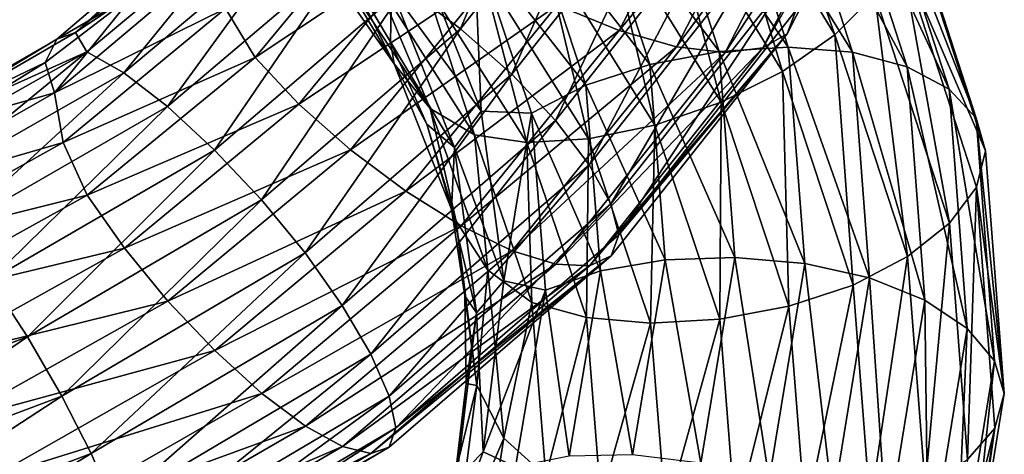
# Model space of a CAD drawing. Header units: metres. Extents: x -109 to 109, y -452 to 89.
# Tile 398 of 656: x 8.93 to 18.99, y -31.14 to -26.7. Entities that reach past the tile are written whole.
import ezdxf

# ---------------------------------------------------------------- set-up
doc = ezdxf.new("R2010")
doc.units = ezdxf.units.M
doc.layers.add('solid_K244270000C71_000_01', color=7, linetype='CONTINUOUS')

msp = doc.modelspace()

# ---------------------------------------------------------------- linework, layer by layer
at = {"layer": 'solid_K244270000C71_000_01'}
for points in [[(16.353844, -24.276108, 788.834961), (15.973464, -24.75016, 789.169067), (17.256941, -26.854408, 787.010132)], [(17.667885, -26.444099, 786.64209), (16.353844, -24.276108, 788.834961), (17.256941, -26.854408, 787.010132)], [(18.044962, -24.343645, 760.178589), (17.779602, -24.533049, 760.735596), (16.523682, -26.988791, 758.844543)], [(16.770298, -26.845791, 758.27478), (18.044962, -24.343645, 760.178589), (16.523682, -26.988791, 758.844543)], [(16.861301, -26.608025, 757.71991), (18.044962, -24.343645, 760.178589), (16.770298, -26.845791, 758.27478)], [(12.867342, -26.368595, 754.577698), (14.413342, -24.43206, 756.141663), (13.432922, -26.794613, 754.45813)], [(14.413342, -24.43206, 756.141663), (15.046877, -24.762228, 756.067932), (13.432922, -26.794613, 754.45813)], [(17.779602, -24.533049, 760.735596), (17.366058, -24.647419, 761.243652), (16.139351, -27.034924, 759.377991)], [(16.523682, -26.988791, 758.844543), (17.779602, -24.533049, 760.735596), (16.139351, -27.034924, 759.377991)], [(15.053052, -26.811211, 760.182617), (16.197193, -24.608395, 761.965637), (14.419746, -26.553902, 760.402588)], [(16.829018, -24.67514, 761.664734), (16.197193, -24.608395, 761.965637), (15.053052, -26.811211, 760.182617)], [(17.366058, -24.647419, 761.243652), (16.829018, -24.67514, 761.664734), (15.640246, -26.976776, 759.835693)], [(16.139351, -27.034924, 759.377991), (17.366058, -24.647419, 761.243652), (15.640246, -26.976776, 759.835693)], [(15.640246, -26.976776, 759.835693), (16.829018, -24.67514, 761.664734), (15.053052, -26.811211, 760.182617)], [(15.973464, -24.75016, 789.169067), (15.479489, -25.205429, 789.362427), (16.723274, -27.230099, 787.250854)], [(17.256941, -26.854408, 787.010132), (15.973464, -24.75016, 789.169067), (16.723274, -27.230099, 787.250854)], [(13.432922, -26.794613, 754.45813), (15.046877, -24.762228, 756.067932), (13.957747, -27.258295, 754.489624)], [(15.046877, -24.762228, 756.067932), (15.634759, -25.13838, 756.143799), (13.957747, -27.258295, 754.489624)], [(15.411411, -24.995384, 783.042908), (16.088816, -24.849266, 783.233704), (16.782438, -26.982864, 781.150574)], [(16.088816, -24.849266, 783.233704), (16.717407, -24.806583, 783.555786), (17.438129, -27.03351, 781.408264)], [(16.782438, -26.982864, 781.150574), (16.088816, -24.849266, 783.233704), (17.438129, -27.03351, 781.408264)], [(16.717407, -24.806583, 783.555786), (17.252174, -24.876984, 783.995178), (17.995953, -27.181082, 781.790527)], [(17.438129, -27.03351, 781.408264), (16.717407, -24.806583, 783.555786), (17.995953, -27.181082, 781.790527)], [(17.252174, -24.876984, 783.995178), (17.664467, -25.050577, 784.517334), (18.426018, -27.41164, 782.26593)], [(17.995953, -27.181082, 781.790527), (17.252174, -24.876984, 783.995178), (18.426018, -27.41164, 782.26593)], [(14.734252, -25.230701, 782.99176), (15.411411, -24.995384, 783.042908), (16.07583, -27.026419, 781.027039)], [(16.07583, -27.026419, 781.027039), (15.411411, -24.995384, 783.042908), (16.782438, -26.982864, 781.150574)], [(17.664467, -25.050577, 784.517334), (17.92975, -25.312246, 785.082397), (18.70274, -27.706812, 782.797546)], [(18.426018, -27.41164, 782.26593), (17.664467, -25.050577, 784.517334), (18.70274, -27.706812, 782.797546)], [(13.957747, -27.258295, 754.489624), (15.634759, -25.13838, 756.143799), (14.404237, -27.730936, 754.678101)], [(15.634759, -25.13838, 756.143799), (16.134895, -25.538258, 756.372314), (14.404237, -27.730936, 754.678101)], [(14.106397, -25.541325, 783.088562), (14.734252, -25.230701, 782.99176), (15.369476, -27.157583, 781.041504)], [(15.369476, -27.157583, 781.041504), (14.734252, -25.230701, 782.99176), (16.07583, -27.026419, 781.027039)], [(15.479489, -25.205429, 789.362427), (14.898331, -25.60968, 789.39447), (16.095419, -27.543289, 787.341248)], [(16.723274, -27.230099, 787.250854), (15.479489, -25.205429, 789.362427), (16.095419, -27.543289, 787.341248)], [(17.92975, -25.312246, 785.082397), (18.018467, -25.635027, 785.6604), (18.79883, -28.038931, 783.355957)], [(18.70274, -27.706812, 782.797546), (17.92975, -25.312246, 785.082397), (18.79883, -28.038931, 783.355957)], [(9.498216, -26.833576, 755.092834), (10.912165, -25.532448, 756.997681), (11.135231, -25.429491, 756.408447)], [(9.498216, -26.833576, 755.092834), (11.135231, -25.429491, 756.408447), (11.332185, -25.600325, 755.711121)], [(11.030293, -26.588301, 758.42749), (11.336164, -27.086067, 758.715454), (12.698195, -25.441622, 760.192505)], [(13.19833, -25.847258, 760.415894), (12.698195, -25.441622, 760.192505), (11.336164, -27.086067, 758.715454)], [(10.912165, -25.532448, 756.997681), (9.307951, -26.899269, 755.693481), (10.100669, -26.435699, 756.917725)], [(9.498216, -26.833576, 755.092834), (9.307951, -26.899269, 755.693481), (10.912165, -25.532448, 756.997681)], [(13.572731, -25.911121, 783.334778), (14.106397, -25.541325, 783.088562), (14.714553, -27.370102, 781.197693)], [(14.714553, -27.370102, 781.197693), (14.106397, -25.541325, 783.088562), (15.369476, -27.157583, 781.041504)], [(14.404237, -27.730936, 754.678101), (16.134895, -25.538258, 756.372314), (14.748468, -28.182676, 755.002319)], [(16.134895, -25.538258, 756.372314), (16.520485, -25.935833, 756.72998), (14.748468, -28.182676, 755.002319)], [(9.498216, -26.833576, 755.092834), (11.332185, -25.600325, 755.711121), (9.6162, -27.029989, 754.392334)], [(9.6162, -27.029989, 754.392334), (11.332185, -25.600325, 755.711121), (9.9943, -27.243637, 753.873108)], [(11.332185, -25.600325, 755.711121), (11.777755, -25.74489, 755.219604), (9.9943, -27.243637, 753.873108)], [(14.898331, -25.60968, 789.39447), (14.271534, -25.939989, 789.272949), (15.41826, -27.777346, 787.284485)], [(16.095419, -27.543289, 787.341248), (14.898331, -25.60968, 789.39447), (15.41826, -27.777346, 787.284485)], [(18.79883, -28.038931, 783.355957), (18.018467, -25.635027, 785.6604), (17.931578, -26.029806, 786.176514)], [(9.9943, -27.243637, 753.873108), (11.777755, -25.74489, 755.219604), (10.439132, -27.587612, 753.455383)], [(11.777755, -25.74489, 755.219604), (12.301966, -26.008991, 754.835815), (10.439132, -27.587612, 753.455383)], [(12.756482, -27.152674, 785.573975), (11.724021, -25.679127, 787.292908), (12.236526, -26.121529, 785.812073)], [(12.120016, -26.086327, 787.671082), (11.724021, -25.679127, 787.292908), (12.756482, -27.152674, 785.573975)], [(11.782654, -27.564106, 758.898254), (13.19833, -25.847258, 760.415894), (11.336164, -27.086067, 758.715454)], [(13.786212, -26.225567, 760.484253), (13.19833, -25.847258, 760.415894), (11.782654, -27.564106, 758.898254)], [(13.645908, -27.634281, 782.279358), (12.988926, -25.974195, 784.079956), (13.572731, -25.911121, 783.334778)], [(14.15788, -27.654867, 781.492981), (13.572731, -25.911121, 783.334778), (14.714553, -27.370102, 781.197693)], [(13.645908, -27.634281, 782.279358), (13.572731, -25.911121, 783.334778), (14.15788, -27.654867, 781.492981)], [(14.271534, -25.939989, 789.272949), (13.644511, -26.176151, 789.01239), (14.740855, -27.918827, 787.09021)], [(15.41826, -27.777346, 787.284485), (14.271534, -25.939989, 789.272949), (14.740855, -27.918827, 787.09021)], [(14.748468, -28.182676, 755.002319), (16.520485, -25.935833, 756.72998), (14.969961, -28.583437, 755.434753)], [(16.520485, -25.935833, 756.72998), (16.768589, -26.304148, 757.187134), (14.969961, -28.583437, 755.434753)], [(10.439132, -27.587612, 753.455383), (12.301966, -26.008991, 754.835815), (10.918895, -28.032173, 753.159302)], [(12.301966, -26.008991, 754.835815), (12.867342, -26.368595, 754.577698), (10.918895, -28.032173, 753.159302)], [(13.645908, -27.634281, 782.279358), (12.728665, -26.390766, 784.541077), (12.988926, -25.974195, 784.079956)], [(17.931578, -26.029806, 786.176514), (17.667885, -26.444099, 786.64209), (18.429583, -28.777712, 784.361328)], [(18.704645, -28.410086, 783.876282), (17.931578, -26.029806, 786.176514), (18.429583, -28.777712, 784.361328)], [(18.79883, -28.038931, 783.355957), (17.931578, -26.029806, 786.176514), (18.704645, -28.410086, 783.876282)], [(10.100669, -26.435699, 756.917725), (9.284496, -27.449114, 756.759705), (10.892867, -26.094492, 758.07019)], [(11.030293, -26.588301, 758.42749), (10.892867, -26.094492, 758.07019), (9.284496, -27.449114, 756.759705)], [(12.120016, -26.086327, 787.671082), (12.756482, -27.152674, 785.573975), (13.121974, -27.609608, 785.913818)], [(12.120016, -26.086327, 787.671082), (13.121974, -27.609608, 785.913818), (12.567677, -26.292341, 788.13623)], [(12.756482, -27.152674, 785.573975), (12.236526, -26.121529, 785.812073), (12.71901, -26.926268, 784.891174)], [(12.728665, -26.390766, 784.541077), (12.71901, -26.926268, 784.891174), (12.236526, -26.121529, 785.812073)], [(12.307478, -28.029079, 758.920593), (13.786212, -26.225567, 760.484253), (11.782654, -27.564106, 758.898254)], [(14.419746, -26.553902, 760.402588), (13.786212, -26.225567, 760.484253), (12.307478, -28.029079, 758.920593)], [(13.644511, -26.176151, 789.01239), (13.062673, -26.2983, 788.627258), (14.112265, -27.954628, 786.767944)], [(14.740855, -27.918827, 787.09021), (13.644511, -26.176151, 789.01239), (14.112265, -27.954628, 786.767944)], [(13.121974, -27.609608, 785.913818), (13.577497, -27.876816, 786.331726), (12.567677, -26.292341, 788.13623)], [(13.062673, -26.2983, 788.627258), (12.567677, -26.292341, 788.13623), (13.577497, -27.876816, 786.331726)], [(14.112265, -27.954628, 786.767944), (13.062673, -26.2983, 788.627258), (13.577497, -27.876816, 786.331726)], [(14.969961, -28.583437, 755.434753), (16.768589, -26.304148, 757.187134), (15.05101, -28.899929, 755.950195)], [(16.768589, -26.304148, 757.187134), (16.861301, -26.608025, 757.71991), (15.05101, -28.899929, 755.950195)], [(10.100669, -26.435699, 756.917725), (9.187279, -27.137096, 756.226257), (9.284496, -27.449114, 756.759705)], [(9.307951, -26.899269, 755.693481), (9.187279, -27.137096, 756.226257), (10.100669, -26.435699, 756.917725)], [(10.918895, -28.032173, 753.159302), (12.867342, -26.368595, 754.577698), (11.398832, -28.542034, 753.000427)], [(12.867342, -26.368595, 754.577698), (13.432922, -26.794613, 754.45813), (11.398832, -28.542034, 753.000427)], [(12.728665, -26.390766, 784.541077), (13.372501, -28.005741, 782.761658), (12.71901, -26.926268, 784.891174)], [(13.645908, -27.634281, 782.279358), (13.372501, -28.005741, 782.761658), (12.728665, -26.390766, 784.541077)], [(17.667885, -26.444099, 786.64209), (17.256941, -26.854408, 787.010132), (18.000923, -29.120237, 784.764954)], [(18.429583, -28.777712, 784.361328), (17.667885, -26.444099, 786.64209), (18.000923, -29.120237, 784.764954)], [(12.873059, -28.452139, 758.790771), (14.419746, -26.553902, 760.402588), (12.307478, -28.029079, 758.920593)], [(15.053052, -26.811211, 760.182617), (14.419746, -26.553902, 760.402588), (12.873059, -28.452139, 758.790771)], [(11.030293, -26.588301, 758.42749), (9.284496, -27.449114, 756.759705), (9.372799, -27.955265, 757.107178)], [(11.030293, -26.588301, 758.42749), (9.372799, -27.955265, 757.107178), (11.336164, -27.086067, 758.715454)], [(15.05101, -28.899929, 755.950195), (16.861301, -26.608025, 757.71991), (16.770298, -26.845791, 758.27478)], [(7.561622, -27.956697, 753.923889), (9.307951, -26.899269, 755.693481), (9.498216, -26.833576, 755.092834)], [(7.561622, -27.956697, 753.923889), (9.498216, -26.833576, 755.092834), (9.6162, -27.029989, 754.392334)], [(11.398832, -28.542034, 753.000427), (13.432922, -26.794613, 754.45813), (11.844185, -29.082239, 752.993835)], [(13.432922, -26.794613, 754.45813), (13.957747, -27.258295, 754.489624), (11.844185, -29.082239, 752.993835)], [(13.438435, -28.805443, 758.52417), (15.053052, -26.811211, 760.182617), (12.873059, -28.452139, 758.790771)], [(15.640246, -26.976776, 759.835693), (15.053052, -26.811211, 760.182617), (13.438435, -28.805443, 758.52417)], [(16.770298, -26.845791, 758.27478), (16.523682, -26.988791, 758.844543), (14.751323, -29.214626, 757.08905)], [(14.971485, -29.114161, 756.507874), (16.770298, -26.845791, 758.27478), (14.751323, -29.214626, 757.08905)], [(15.05101, -28.899929, 755.950195), (16.770298, -26.845791, 758.27478), (14.971485, -29.114161, 756.507874)], [(17.256941, -26.854408, 787.010132), (16.723274, -27.230099, 787.250854), (17.444248, -29.411232, 785.055359)], [(18.000923, -29.120237, 784.764954), (17.256941, -26.854408, 787.010132), (17.444248, -29.411232, 785.055359)], [(9.307951, -26.899269, 755.693481), (7.41016, -27.991222, 754.533813), (9.187279, -27.137096, 756.226257)], [(7.561622, -27.956697, 753.923889), (7.41016, -27.991222, 754.533813), (9.307951, -26.899269, 755.693481)], [(12.756482, -27.152674, 785.573975), (12.71901, -26.926268, 784.891174), (13.088889, -27.768908, 783.949219)], [(13.372501, -28.005741, 782.761658), (13.088889, -27.768908, 783.949219), (12.71901, -26.926268, 784.891174)], [(7.561622, -27.956697, 753.923889), (9.6162, -27.029989, 754.392334), (7.598825, -28.16658, 753.225098)], [(7.598825, -28.16658, 753.225098), (9.6162, -27.029989, 754.392334), (7.897603, -28.437412, 752.683655)], [(9.6162, -27.029989, 754.392334), (9.9943, -27.243637, 753.873108), (7.897603, -28.437412, 752.683655)], [(13.962646, -29.06147, 758.135925), (15.640246, -26.976776, 759.835693), (13.438435, -28.805443, 758.52417)], [(16.139351, -27.034924, 759.377991), (15.640246, -26.976776, 759.835693), (13.962646, -29.06147, 758.135925)], [(14.408216, -29.198248, 757.645264), (16.139351, -27.034924, 759.377991), (13.962646, -29.06147, 758.135925)], [(16.523682, -26.988791, 758.844543), (16.139351, -27.034924, 759.377991), (14.408216, -29.198248, 757.645264)], [(14.751323, -29.214626, 757.08905), (16.523682, -26.988791, 758.844543), (14.408216, -29.198248, 757.645264)], [(15.369476, -27.157583, 781.041504), (16.07583, -27.026419, 781.027039), (16.237547, -29.129566, 778.985474)], [(16.07583, -27.026419, 781.027039), (16.782438, -26.982864, 781.150574), (16.951263, -29.191666, 779.040649)], [(16.237547, -29.129566, 778.985474), (16.07583, -27.026419, 781.027039), (16.951263, -29.191666, 779.040649)], [(16.782438, -26.982864, 781.150574), (17.438129, -27.03351, 781.408264), (17.61355, -29.338484, 779.232849)], [(16.951263, -29.191666, 779.040649), (16.782438, -26.982864, 781.150574), (17.61355, -29.338484, 779.232849)], [(17.438129, -27.03351, 781.408264), (17.995953, -27.181082, 781.790527), (18.176985, -29.565622, 779.556946)], [(17.61355, -29.338484, 779.232849), (17.438129, -27.03351, 781.408264), (18.176985, -29.565622, 779.556946)], [(7.41016, -27.991222, 754.533813), (8.184834, -27.758419, 755.576355), (9.187279, -27.137096, 756.226257)], [(9.187279, -27.137096, 756.226257), (8.184834, -27.758419, 755.576355), (9.284496, -27.449114, 756.759705)], [(9.372799, -27.955265, 757.107178), (9.619576, -28.49299, 757.371521), (11.336164, -27.086067, 758.715454)], [(11.782654, -27.564106, 758.898254), (11.336164, -27.086067, 758.715454), (9.619576, -28.49299, 757.371521)], [(13.38753, -28.759123, 783.783203), (12.756482, -27.152674, 785.573975), (13.088889, -27.768908, 783.949219)], [(13.121974, -27.609608, 785.913818), (12.756482, -27.152674, 785.573975), (13.38753, -28.759123, 783.783203)], [(14.714553, -27.370102, 781.197693), (15.369476, -27.157583, 781.041504), (15.524088, -29.153465, 779.06665)], [(15.524088, -29.153465, 779.06665), (15.369476, -27.157583, 781.041504), (16.237547, -29.129566, 778.985474)], [(7.897603, -28.437412, 752.683655), (9.9943, -27.243637, 753.873108), (8.249114, -28.847412, 752.238525)], [(9.9943, -27.243637, 753.873108), (10.439132, -27.587612, 753.455383), (8.249114, -28.847412, 752.238525)], [(11.844185, -29.082239, 752.993835), (13.957747, -27.258295, 754.489624), (12.223065, -29.61845, 753.14801)], [(13.957747, -27.258295, 754.489624), (14.404237, -27.730936, 754.678101), (12.223065, -29.61845, 753.14801)], [(16.723274, -27.230099, 787.250854), (16.095419, -27.543289, 787.341248), (16.789326, -29.627445, 785.207031)], [(17.444248, -29.411232, 785.055359), (16.723274, -27.230099, 787.250854), (16.789326, -29.627445, 785.207031)], [(17.995953, -27.181082, 781.790527), (18.426018, -27.41164, 782.26593), (18.611378, -29.854954, 779.98468)], [(18.176985, -29.565622, 779.556946), (17.995953, -27.181082, 781.790527), (18.611378, -29.854954, 779.98468)], [(8.184834, -27.758419, 755.576355), (7.383556, -28.529341, 755.595642), (9.284496, -27.449114, 756.759705)], [(9.372799, -27.955265, 757.107178), (9.284496, -27.449114, 756.759705), (7.383556, -28.529341, 755.595642)], [(14.15788, -27.654867, 781.492981), (14.714553, -27.370102, 781.197693), (14.862576, -29.264973, 779.283142)], [(14.862576, -29.264973, 779.283142), (14.714553, -27.370102, 781.197693), (15.524088, -29.153465, 779.06665)], [(18.426018, -27.41164, 782.26593), (18.70274, -27.706812, 782.797546), (18.890882, -30.184748, 780.482117)], [(18.611378, -29.854954, 779.98468), (18.426018, -27.41164, 782.26593), (18.890882, -30.184748, 780.482117)], [(9.998457, -29.03429, 757.519531), (11.782654, -27.564106, 758.898254), (9.619576, -28.49299, 757.371521)], [(12.307478, -28.029079, 758.920593), (11.782654, -27.564106, 758.898254), (9.998457, -29.03429, 757.519531)], [(16.095419, -27.543289, 787.341248), (15.41826, -27.777346, 787.284485), (16.082973, -29.758945, 785.218323)], [(16.789326, -29.627445, 785.207031), (16.095419, -27.543289, 787.341248), (16.082973, -29.758945, 785.218323)], [(8.249114, -28.847412, 752.238525), (10.439132, -27.587612, 753.455383), (8.628228, -29.362137, 751.911926)], [(10.439132, -27.587612, 753.455383), (10.918895, -28.032173, 753.159302), (8.628228, -29.362137, 751.911926)], [(13.121974, -27.609608, 785.913818), (13.38753, -28.759123, 783.783203), (13.712889, -29.260223, 784.08844)], [(13.121974, -27.609608, 785.913818), (13.712889, -29.260223, 784.08844), (13.577497, -27.876816, 786.331726)], [(13.874692, -29.369606, 780.44751), (13.372501, -28.005741, 782.761658), (13.645908, -27.634281, 782.279358)], [(13.874692, -29.369606, 780.44751), (13.645908, -27.634281, 782.279358), (14.15788, -27.654867, 781.492981)], [(13.874692, -29.369606, 780.44751), (14.15788, -27.654867, 781.492981), (14.300303, -29.462217, 779.628113)], [(14.300303, -29.462217, 779.628113), (14.15788, -27.654867, 781.492981), (14.862576, -29.264973, 779.283142)], [(12.223065, -29.61845, 753.14801), (14.404237, -27.730936, 754.678101), (12.515171, -30.117462, 753.443542)], [(14.404237, -27.730936, 754.678101), (14.748468, -28.182676, 755.002319), (12.515171, -30.117462, 753.443542)], [(13.38753, -28.759123, 783.783203), (13.088889, -27.768908, 783.949219), (13.342307, -28.637814, 782.995178)], [(13.372501, -28.005741, 782.761658), (13.342307, -28.637814, 782.995178), (13.088889, -27.768908, 783.949219)], [(18.70274, -27.706812, 782.797546), (18.79883, -28.038931, 783.355957), (18.990185, -30.52058, 781.026245)], [(18.890882, -30.184748, 780.482117), (18.70274, -27.706812, 782.797546), (18.990185, -30.52058, 781.026245)], [(15.41826, -27.777346, 787.284485), (14.740855, -27.918827, 787.09021), (15.376364, -29.799505, 785.093811)], [(16.082973, -29.758945, 785.218323), (15.41826, -27.777346, 787.284485), (15.376364, -29.799505, 785.093811)], [(9.372799, -27.955265, 757.107178), (7.383556, -28.529341, 755.595642), (7.421056, -29.040945, 755.937805)], [(9.372799, -27.955265, 757.107178), (7.421056, -29.040945, 755.937805), (9.619576, -28.49299, 757.371521)], [(13.712889, -29.260223, 784.08844), (14.16285, -29.588736, 784.459106), (13.577497, -27.876816, 786.331726)], [(14.112265, -27.954628, 786.767944), (13.577497, -27.876816, 786.331726), (14.16285, -29.588736, 784.459106)], [(14.740855, -27.918827, 787.09021), (14.112265, -27.954628, 786.767944), (14.720674, -29.743221, 784.837646)], [(14.720674, -29.743221, 784.837646), (14.112265, -27.954628, 786.767944), (14.16285, -29.588736, 784.459106)], [(15.376364, -29.799505, 785.093811), (14.740855, -27.918827, 787.09021), (14.720674, -29.743221, 784.837646)], [(8.628228, -29.362137, 751.911926), (10.918895, -28.032173, 753.159302), (9.00748, -29.941177, 751.721375)], [(10.918895, -28.032173, 753.159302), (11.398832, -28.542034, 753.000427), (9.00748, -29.941177, 751.721375)], [(10.44381, -29.575043, 757.50238), (12.307478, -28.029079, 758.920593), (9.998457, -29.03429, 757.519531)], [(12.873059, -28.452139, 758.790771), (12.307478, -28.029079, 758.920593), (10.44381, -29.575043, 757.50238)], [(13.372501, -28.005741, 782.761658), (13.596716, -29.694389, 780.951294), (13.342307, -28.637814, 782.995178)], [(13.874692, -29.369606, 780.44751), (13.596716, -29.694389, 780.951294), (13.372501, -28.005741, 782.761658)], [(18.990185, -30.52058, 781.026245), (18.79883, -28.038931, 783.355957), (18.704645, -28.410086, 783.876282)], [(12.515171, -30.117462, 753.443542), (14.748468, -28.182676, 755.002319), (12.703124, -30.546471, 753.854736)], [(14.748468, -28.182676, 755.002319), (14.969961, -28.583437, 755.434753), (12.703124, -30.546471, 753.854736)], [(10.923747, -30.080982, 757.331299), (12.873059, -28.452139, 758.790771), (10.44381, -29.575043, 757.50238)], [(13.438435, -28.805443, 758.52417), (12.873059, -28.452139, 758.790771), (10.923747, -30.080982, 757.331299)], [(18.704645, -28.410086, 783.876282), (18.429583, -28.777712, 784.361328), (18.614979, -31.193216, 782.049744)], [(18.892805, -30.873549, 781.545044), (18.704645, -28.410086, 783.876282), (18.614979, -31.193216, 782.049744)], [(18.990185, -30.52058, 781.026245), (18.704645, -28.410086, 783.876282), (18.892805, -30.873549, 781.545044)], [(7.421056, -29.040945, 755.937805), (7.601493, -29.60944, 756.184387), (9.619576, -28.49299, 757.371521)], [(9.998457, -29.03429, 757.519531), (9.619576, -28.49299, 757.371521), (7.601493, -29.60944, 756.184387)], [(9.00748, -29.941177, 751.721375), (11.398832, -28.542034, 753.000427), (9.359402, -30.544458, 751.684204)], [(11.398832, -28.542034, 753.000427), (11.844185, -29.082239, 752.993835), (9.359402, -30.544458, 751.684204)], [(12.703124, -30.546471, 753.854736), (14.969961, -28.583437, 755.434753), (12.773726, -30.869427, 754.358704)], [(14.969961, -28.583437, 755.434753), (15.05101, -28.899929, 755.950195), (12.773726, -30.869427, 754.358704)], [(13.38753, -28.759123, 783.783203), (13.342307, -28.637814, 782.995178), (13.476917, -29.522821, 782.036194)], [(13.596716, -29.694389, 780.951294), (13.476917, -29.522821, 782.036194), (13.342307, -28.637814, 782.995178)], [(13.598715, -30.437107, 781.962402), (13.38753, -28.759123, 783.783203), (13.476917, -29.522821, 782.036194)], [(13.712889, -29.260223, 784.08844), (13.38753, -28.759123, 783.783203), (13.598715, -30.437107, 781.962402)], [(11.40351, -30.518312, 757.024719), (13.438435, -28.805443, 758.52417), (10.923747, -30.080982, 757.331299)], [(13.962646, -29.06147, 758.135925), (13.438435, -28.805443, 758.52417), (11.40351, -30.518312, 757.024719)], [(18.429583, -28.777712, 784.361328), (18.000923, -29.120237, 784.764954), (18.182005, -31.466011, 782.489441)], [(18.614979, -31.193216, 782.049744), (18.429583, -28.777712, 784.361328), (18.182005, -31.466011, 782.489441)], [(12.773726, -30.869427, 754.358704), (15.05101, -28.899929, 755.950195), (14.971485, -29.114161, 756.507874)], [(7.900888, -30.202818, 756.304382), (9.998457, -29.03429, 757.519531), (7.601493, -29.60944, 756.184387)], [(10.44381, -29.575043, 757.50238), (9.998457, -29.03429, 757.519531), (7.900888, -30.202818, 756.304382)], [(11.848342, -30.853565, 756.600952), (13.962646, -29.06147, 758.135925), (11.40351, -30.518312, 757.024719)], [(14.408216, -29.198248, 757.645264), (13.962646, -29.06147, 758.135925), (11.848342, -30.853565, 756.600952)], [(9.359402, -30.544458, 751.684204), (11.844185, -29.082239, 752.993835), (9.658797, -31.132998, 751.81073)], [(11.844185, -29.082239, 752.993835), (12.223065, -29.61845, 753.14801), (9.658797, -31.132998, 751.81073)], [(14.971485, -29.114161, 756.507874), (14.751323, -29.214626, 757.08905), (12.517592, -31.130447, 755.506287)], [(12.704417, -31.067343, 754.915283), (14.971485, -29.114161, 756.507874), (12.517592, -31.130447, 755.506287)], [(12.773726, -30.869427, 754.358704), (14.971485, -29.114161, 756.507874), (12.704417, -31.067343, 754.915283)], [(14.862576, -29.264973, 779.283142), (15.524088, -29.153465, 779.06665), (15.192129, -31.146584, 777.112854)], [(15.192129, -31.146584, 777.112854), (15.524088, -29.153465, 779.06665), (15.890332, -31.229744, 776.966064)], [(15.524088, -29.153465, 779.06665), (16.237547, -29.129566, 778.985474), (15.890332, -31.229744, 776.966064)], [(15.890332, -31.229744, 776.966064), (16.237547, -29.129566, 778.985474), (16.588787, -31.397312, 776.953796)], [(16.237547, -29.129566, 778.985474), (16.951263, -29.191666, 779.040649), (16.588787, -31.397312, 776.953796)], [(18.000923, -29.120237, 784.764954), (17.444248, -29.411232, 785.055359), (17.619732, -31.669825, 782.830322)], [(18.182005, -31.466011, 782.489441), (18.000923, -29.120237, 784.764954), (17.619732, -31.669825, 782.830322)], [(12.226441, -31.059248, 756.082031), (14.408216, -29.198248, 757.645264), (11.848342, -30.853565, 756.600952)], [(14.751323, -29.214626, 757.08905), (14.408216, -29.198248, 757.645264), (12.226441, -31.059248, 756.082031)], [(12.517592, -31.130447, 755.506287), (14.751323, -29.214626, 757.08905), (12.226441, -31.059248, 756.082031)], [(13.712889, -29.260223, 784.08844), (13.598715, -30.437107, 781.962402), (13.874622, -30.975733, 782.237549)], [(13.712889, -29.260223, 784.08844), (13.874622, -30.975733, 782.237549), (14.16285, -29.588736, 784.459106)], [(14.300303, -29.462217, 779.628113), (14.862576, -29.264973, 779.283142), (14.544763, -31.157288, 777.388733)], [(14.544763, -31.157288, 777.388733), (14.862576, -29.264973, 779.283142), (15.192129, -31.146584, 777.112854)], [(16.588787, -31.397312, 776.953796), (16.951263, -29.191666, 779.040649), (17.236912, -31.64015, 777.081482)], [(16.951263, -29.191666, 779.040649), (17.61355, -29.338484, 779.232849), (17.236912, -31.64015, 777.081482)], [(8.628228, -29.362137, 751.911926), (9.00748, -29.941177, 751.721375), (6.335174, -30.939774, 750.641663)], [(13.665521, -31.116016, 778.625977), (13.596716, -29.694389, 780.951294), (13.874692, -29.369606, 780.44751)], [(13.665521, -31.116016, 778.625977), (13.874692, -29.369606, 780.44751), (14.300303, -29.462217, 779.628113)], [(17.236912, -31.64015, 777.081482), (17.61355, -29.338484, 779.232849), (17.788298, -31.946747, 777.348206)], [(17.61355, -29.338484, 779.232849), (18.176985, -29.565622, 779.556946), (17.788298, -31.946747, 777.348206)], [(13.665521, -31.116016, 778.625977), (14.300303, -29.462217, 779.628113), (13.994513, -31.267204, 777.782654)], [(13.994513, -31.267204, 777.782654), (14.300303, -29.462217, 779.628113), (14.544763, -31.157288, 777.388733)], [(17.444248, -29.411232, 785.055359), (16.789326, -29.627445, 785.207031), (16.95822, -31.786171, 783.044128)], [(17.619732, -31.669825, 782.830322), (17.444248, -29.411232, 785.055359), (16.95822, -31.786171, 783.044128)], [(8.25281, -30.806051, 756.255432), (10.44381, -29.575043, 757.50238), (7.900888, -30.202818, 756.304382)], [(10.923747, -30.080982, 757.331299), (10.44381, -29.575043, 757.50238), (8.25281, -30.806051, 756.255432)], [(13.598715, -30.437107, 781.962402), (13.476917, -29.522821, 782.036194), (13.491056, -30.4158, 781.077026)], [(13.596716, -29.694389, 780.951294), (13.491056, -30.4158, 781.077026), (13.476917, -29.522821, 782.036194)], [(17.788298, -31.946747, 777.348206), (18.176985, -29.565622, 779.556946), (18.213402, -32.2948, 777.728882)], [(18.176985, -29.565622, 779.556946), (18.611378, -29.854954, 779.98468), (18.213402, -32.2948, 777.728882)], [(9.658797, -31.132998, 751.81073), (12.223065, -29.61845, 753.14801), (9.889623, -31.670841, 752.083191)], [(12.223065, -29.61845, 753.14801), (12.515171, -30.117462, 753.443542), (9.889623, -31.670841, 752.083191)], [(13.874622, -30.975733, 782.237549), (14.305324, -31.363871, 782.562439), (14.16285, -29.588736, 784.459106)], [(14.720674, -29.743221, 784.837646), (14.16285, -29.588736, 784.459106), (14.305324, -31.363871, 782.562439)], [(16.789326, -29.627445, 785.207031), (16.082973, -29.758945, 785.218323), (16.244761, -31.812031, 783.124695)], [(16.95822, -31.786171, 783.044128), (16.789326, -29.627445, 785.207031), (16.244761, -31.812031, 783.124695)], [(13.596716, -29.694389, 780.951294), (13.39175, -31.393963, 779.151001), (13.491056, -30.4158, 781.077026)], [(13.665521, -31.116016, 778.625977), (13.39175, -31.393963, 779.151001), (13.596716, -29.694389, 780.951294)], [(14.868758, -31.59741, 782.882202), (14.720674, -29.743221, 784.837646), (14.305324, -31.363871, 782.562439)], [(15.376364, -29.799505, 785.093811), (14.720674, -29.743221, 784.837646), (14.868758, -31.59741, 782.882202)], [(16.082973, -29.758945, 785.218323), (15.376364, -29.799505, 785.093811), (15.531044, -31.748602, 783.071045)], [(16.244761, -31.812031, 783.124695), (16.082973, -29.758945, 785.218323), (15.531044, -31.748602, 783.071045)], [(15.531044, -31.748602, 783.071045), (15.376364, -29.799505, 785.093811), (14.868758, -31.59741, 782.882202)], [(18.213402, -32.2948, 777.728882), (18.611378, -29.854954, 779.98468), (18.486931, -32.659222, 778.192627)], [(18.611378, -29.854954, 779.98468), (18.890882, -30.184748, 780.482117), (18.486931, -32.659222, 778.192627)], [(6.335174, -30.939774, 750.641663), (9.00748, -29.941177, 751.721375), (6.582689, -31.590668, 750.582153)], [(9.00748, -29.941177, 751.721375), (9.359402, -30.544458, 751.684204), (6.582689, -31.590668, 750.582153)], [(8.632062, -31.380394, 756.051025), (10.923747, -30.080982, 757.331299), (8.25281, -30.806051, 756.255432)], [(11.40351, -30.518312, 757.024719), (10.923747, -30.080982, 757.331299), (8.632062, -31.380394, 756.051025)], [(9.889623, -31.670841, 752.083191), (12.515171, -30.117462, 753.443542), (10.038145, -32.122952, 752.477356)], [(12.515171, -30.117462, 753.443542), (12.703124, -30.546471, 753.854736), (10.038145, -32.122952, 752.477356)], [(18.486931, -32.659222, 778.192627), (18.890882, -30.184748, 780.482117), (18.585421, -33.007984, 778.714233)], [(18.890882, -30.184748, 780.482117), (18.990185, -30.52058, 781.026245), (18.585421, -33.007984, 778.714233)], [(13.381077, -32.124172, 780.152893), (13.598715, -30.437107, 781.962402), (13.38486, -31.310137, 780.12085)], [(13.874622, -30.975733, 782.237549), (13.598715, -30.437107, 781.962402), (13.381077, -32.124172, 780.152893)], [(13.598715, -30.437107, 781.962402), (13.491056, -30.4158, 781.077026), (13.38486, -31.310137, 780.12085)], [(13.39175, -31.393963, 779.151001), (13.38486, -31.310137, 780.12085), (13.491056, -30.4158, 781.077026)], [(6.582689, -31.590668, 750.582153), (9.359402, -30.544458, 751.684204), (6.793261, -32.218605, 750.688599)], [(9.359402, -30.544458, 751.684204), (9.658797, -31.132998, 751.81073), (6.793261, -32.218605, 750.688599)], [(9.011176, -31.887135, 755.71228), (11.40351, -30.518312, 757.024719), (8.632062, -31.380394, 756.051025)], [(11.848342, -30.853565, 756.600952), (11.40351, -30.518312, 757.024719), (9.011176, -31.887135, 755.71228)], [(10.038145, -32.122952, 752.477356), (12.703124, -30.546471, 753.854736), (10.087429, -32.455627, 752.967896)], [(12.703124, -30.546471, 753.854736), (12.773726, -30.869427, 754.358704), (10.087429, -32.455627, 752.967896)], [(18.585421, -33.007984, 778.714233), (18.990185, -30.52058, 781.026245), (18.892805, -30.873549, 781.545044)], [(9.362687, -32.287895, 755.259888), (11.848342, -30.853565, 756.600952), (9.011176, -31.887135, 755.71228)], [(12.226441, -31.059248, 756.082031), (11.848342, -30.853565, 756.600952), (9.362687, -32.287895, 755.259888)], [(12.773726, -30.869427, 754.358704), (12.704417, -31.067343, 754.915283), (10.039167, -32.635227, 753.527832)], [(10.087429, -32.455627, 752.967896), (12.773726, -30.869427, 754.358704), (10.039167, -32.635227, 753.527832)], [(18.892805, -30.873549, 781.545044), (18.614979, -31.193216, 782.049744), (18.216927, -33.605568, 779.763672)], [(18.488813, -33.33371, 779.239685), (18.892805, -30.873549, 781.545044), (18.216927, -33.605568, 779.763672)], [(18.585421, -33.007984, 778.714233), (18.892805, -30.873549, 781.545044), (18.488813, -33.33371, 779.239685)], [(13.874622, -30.975733, 782.237549), (13.381077, -32.124172, 780.152893), (13.600654, -32.692696, 780.403137)], [(13.874622, -30.975733, 782.237549), (13.600654, -32.692696, 780.403137), (14.305324, -31.363871, 782.562439)], [(9.661465, -32.550617, 754.718262), (12.226441, -31.059248, 756.082031), (9.362687, -32.287895, 755.259888)], [(12.517592, -31.130447, 755.506287), (12.226441, -31.059248, 756.082031), (9.661465, -32.550617, 754.718262)], [(12.704417, -31.067343, 754.915283), (12.517592, -31.130447, 755.506287), (9.891536, -32.667271, 754.126709)], [(10.039167, -32.635227, 753.527832), (12.704417, -31.067343, 754.915283), (9.891536, -32.667271, 754.126709)], [(6.793261, -32.218605, 750.688599), (9.658797, -31.132998, 751.81073), (6.955606, -32.785561, 750.944275)], [(9.658797, -31.132998, 751.81073), (9.889623, -31.670841, 752.083191), (6.955606, -32.785561, 750.944275)], [(9.891536, -32.667271, 754.126709), (12.517592, -31.130447, 755.506287), (9.661465, -32.550617, 754.718262)], [(13.028086, -32.80827, 776.856079), (13.39175, -31.393963, 779.151001), (13.665521, -31.116016, 778.625977)], [(13.028086, -32.80827, 776.856079), (13.665521, -31.116016, 778.625977), (13.994513, -31.267204, 777.782654)]]:
    msp.add_3dface(points, dxfattribs=at)

doc.saveas('drawing.dxf')
